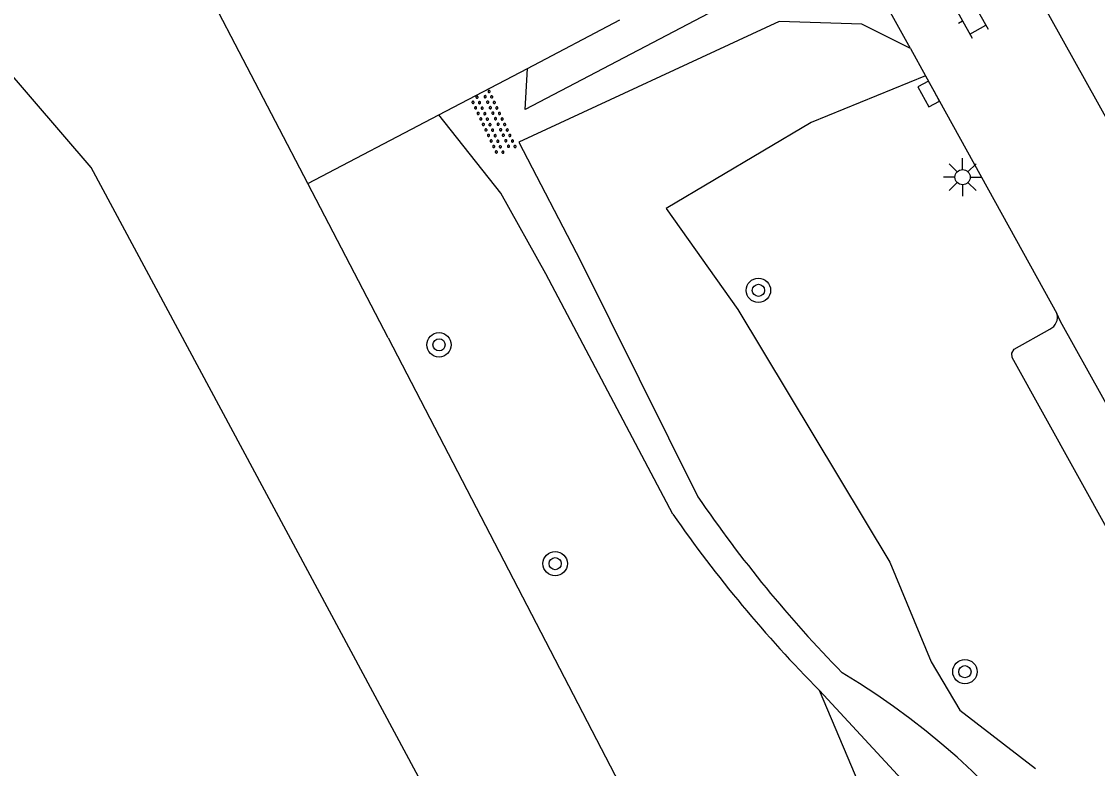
# Model space of a CAD drawing. Extents: x 136000 to 138005, y 398500 to 400500.
# Drawn here: x 137350.72 to 137386.06, y 399379.12 to 399403.65 of the extents above; entities that cross this region are included whole.
import ezdxf

# ---------------------------------------------------------------- set-up
doc = ezdxf.new("R2010")
doc.units = 0
for name, color, linetype in [('gg-afsc-hekwerk', 7, 'Continuous'), ('gg-knt-onverhard', 7, 'Continuous'), ('gg-knt-verharding', 7, 'Continuous'), ('gg-knt-verharding nz', 7, 'Continuous'), ('gg-kntw-bovenkant insteek waterloop', 7, 'Continuous'), ('gt-grn-groengrens', 7, 'Continuous'), ('gt-symb-boom', 7, 'Continuous'), ('gt-symb-klinker verharding', 7, 'Continuous'), ('gt-symb-kolk', 7, 'Continuous'), ('gt-symb-lichtmast', 7, 'Continuous'), ('gt-symb-overige verharding', 7, 'Continuous')]:
    doc.layers.add(name, color=color, linetype=linetype)

# ---------------------------------------------------------------- blocks, each defined once
blk = doc.blocks.new('gt0-BOOM')
at = {"layer": 'gt-symb-boom'}
for radius in [0.4, 0.2]:
    blk.add_circle((0, 0), radius, dxfattribs=at)
blk = doc.blocks.new('gt0-KOLK')
at = {"layer": 'gt-symb-kolk'}
blk.add_lwpolyline([(0, 0), (0.375, 0), (0.375, 0.4), (-0.375, 0.4), (-0.375, 0), (0, 0)], dxfattribs=at)
blk = doc.blocks.new('gt0-LMAST')
at = {"layer": 'gt-symb-lichtmast'}
for p, q in [((-0.182, 0.173), (-0.447, 0.438)), ((-0.005, 0.246), (-0.005, 0.621)), ((0.172, 0.173), (0.437, 0.438)), ((-0.255, -0.004), (-0.63, -0.004)), ((-0.182, -0.181), (-0.447, -0.446)), ((-0.005, -0.254), (-0.005, -0.629)), ((0.437, -0.446), (0.172, -0.181)), ((0.245, -0.004), (0.62, -0.004))]:
    blk.add_line(p, q, dxfattribs=at)
blk.add_circle((-0.005, -0.004), 0.25, dxfattribs=at)
blk = doc.blocks.new('gt0-KL1')
at = {"layer": 'gt-symb-klinker verharding'}
for p, q in [((-0.5, 0.3), (-0.5, 0.45)), ((0.5, 0.3), (0.5, 0.45)), ((-1.15, 0.3), (1.15, 0.3)), ((-1, -0.3), (-1, 0.3)), ((0, -0.3), (0, 0.3)), ((1, -0.3), (1, 0.3)), ((-1.15, -0.3), (1.15, -0.3)), ((-0.5, -0.45), (-0.5, -0.3)), ((0.5, -0.45), (0.5, -0.3))]:
    blk.add_line(p, q, dxfattribs=at)
blk = doc.blocks.new('gt0-OVH')
at = {"layer": 'gt-symb-overige verharding'}
for points in [[(-0.972, 0.298), (-0.967, 0.308), (-0.965, 0.319), (-0.966, 0.33), (-0.971, 0.34), (-0.978, 0.348), (-0.988, 0.353), (-0.999, 0.355), (-1.01, 0.354), (-1.02, 0.349), (-1.028, 0.342), (-1.033, 0.332), (-1.035, 0.321), (-1.034, 0.31), (-1.029, 0.3), (-1.022, 0.292), (-1.012, 0.287), (-1.001, 0.285), (-0.99, 0.286), (-0.98, 0.291)], [(-0.772, 0.298), (-0.767, 0.308), (-0.765, 0.319), (-0.766, 0.33), (-0.771, 0.34), (-0.778, 0.348), (-0.788, 0.353), (-0.799, 0.355), (-0.81, 0.354), (-0.82, 0.349), (-0.828, 0.342), (-0.833, 0.332), (-0.835, 0.321), (-0.834, 0.31), (-0.829, 0.3), (-0.822, 0.292), (-0.812, 0.287), (-0.801, 0.285), (-0.79, 0.286), (-0.78, 0.291)], [(-0.572, 0.298), (-0.567, 0.308), (-0.565, 0.319), (-0.566, 0.33), (-0.571, 0.34), (-0.578, 0.348), (-0.588, 0.353), (-0.599, 0.355), (-0.61, 0.354), (-0.62, 0.349), (-0.628, 0.342), (-0.633, 0.332), (-0.635, 0.321), (-0.634, 0.31), (-0.629, 0.3), (-0.622, 0.292), (-0.612, 0.287), (-0.601, 0.285), (-0.59, 0.286), (-0.58, 0.291)], [(-0.372, 0.298), (-0.367, 0.308), (-0.365, 0.319), (-0.366, 0.33), (-0.371, 0.34), (-0.378, 0.348), (-0.388, 0.353), (-0.399, 0.355), (-0.41, 0.354), (-0.42, 0.349), (-0.428, 0.342), (-0.433, 0.332), (-0.435, 0.321), (-0.434, 0.31), (-0.429, 0.3), (-0.422, 0.292), (-0.412, 0.287), (-0.401, 0.285), (-0.39, 0.286), (-0.38, 0.291)], [(-0.172, 0.298), (-0.167, 0.308), (-0.165, 0.319), (-0.166, 0.33), (-0.171, 0.34), (-0.178, 0.348), (-0.188, 0.353), (-0.199, 0.355), (-0.21, 0.354), (-0.22, 0.349), (-0.228, 0.342), (-0.233, 0.332), (-0.235, 0.321), (-0.234, 0.31), (-0.229, 0.3), (-0.222, 0.292), (-0.212, 0.287), (-0.201, 0.285), (-0.19, 0.286), (-0.18, 0.291)], [(0.028, 0.298), (0.033, 0.308), (0.035, 0.319), (0.034, 0.33), (0.029, 0.34), (0.022, 0.348), (0.012, 0.353), (0.001, 0.355), (-0.01, 0.354), (-0.02, 0.349), (-0.028, 0.342), (-0.033, 0.332), (-0.035, 0.321), (-0.034, 0.31), (-0.029, 0.3), (-0.022, 0.292), (-0.012, 0.287), (-0.001, 0.285), (0.01, 0.286), (0.02, 0.291)], [(0.228, 0.298), (0.233, 0.308), (0.235, 0.319), (0.234, 0.33), (0.229, 0.34), (0.222, 0.348), (0.212, 0.353), (0.201, 0.355), (0.19, 0.354), (0.18, 0.349), (0.172, 0.342), (0.167, 0.332), (0.165, 0.321), (0.166, 0.31), (0.171, 0.3), (0.178, 0.292), (0.188, 0.287), (0.199, 0.285), (0.21, 0.286), (0.22, 0.291)], [(0.428, 0.298), (0.433, 0.308), (0.435, 0.319), (0.434, 0.33), (0.429, 0.34), (0.422, 0.348), (0.412, 0.353), (0.401, 0.355), (0.39, 0.354), (0.38, 0.349), (0.372, 0.342), (0.367, 0.332), (0.365, 0.321), (0.366, 0.31), (0.371, 0.3), (0.378, 0.292), (0.388, 0.287), (0.399, 0.285), (0.41, 0.286), (0.42, 0.291)], [(0.628, 0.298), (0.633, 0.308), (0.635, 0.319), (0.634, 0.33), (0.629, 0.34), (0.622, 0.348), (0.612, 0.353), (0.601, 0.355), (0.59, 0.354), (0.58, 0.349), (0.572, 0.342), (0.567, 0.332), (0.565, 0.321), (0.566, 0.31), (0.571, 0.3), (0.578, 0.292), (0.588, 0.287), (0.599, 0.285), (0.61, 0.286), (0.62, 0.291)], [(0.828, 0.298), (0.833, 0.308), (0.835, 0.319), (0.834, 0.33), (0.829, 0.34), (0.822, 0.348), (0.812, 0.353), (0.801, 0.355), (0.79, 0.354), (0.78, 0.349), (0.772, 0.342), (0.767, 0.332), (0.765, 0.321), (0.766, 0.31), (0.771, 0.3), (0.778, 0.292), (0.788, 0.287), (0.799, 0.285), (0.81, 0.286), (0.82, 0.291)], [(1.028, 0.298), (1.033, 0.308), (1.035, 0.319), (1.034, 0.33), (1.029, 0.34), (1.022, 0.348), (1.012, 0.353), (1.001, 0.355), (0.99, 0.354), (0.98, 0.349), (0.972, 0.342), (0.967, 0.332), (0.965, 0.321), (0.966, 0.31), (0.971, 0.3), (0.978, 0.292), (0.988, 0.287), (0.999, 0.285), (1.01, 0.286), (1.02, 0.291)], [(-0.872, 0.106), (-0.867, 0.116), (-0.865, 0.126), (-0.866, 0.137), (-0.871, 0.147), (-0.878, 0.156), (-0.888, 0.161), (-0.899, 0.163), (-0.91, 0.162), (-0.92, 0.157), (-0.928, 0.15), (-0.933, 0.14), (-0.935, 0.129), (-0.934, 0.118), (-0.929, 0.108), (-0.922, 0.1), (-0.912, 0.095), (-0.901, 0.092), (-0.89, 0.094), (-0.88, 0.098)], [(-0.672, 0.106), (-0.667, 0.116), (-0.665, 0.126), (-0.666, 0.137), (-0.671, 0.147), (-0.678, 0.156), (-0.688, 0.161), (-0.699, 0.163), (-0.71, 0.162), (-0.72, 0.157), (-0.728, 0.15), (-0.733, 0.14), (-0.735, 0.129), (-0.734, 0.118), (-0.729, 0.108), (-0.722, 0.1), (-0.712, 0.095), (-0.701, 0.092), (-0.69, 0.094), (-0.68, 0.098)], [(-0.472, 0.106), (-0.467, 0.116), (-0.465, 0.126), (-0.466, 0.137), (-0.471, 0.147), (-0.478, 0.156), (-0.488, 0.161), (-0.499, 0.163), (-0.51, 0.162), (-0.52, 0.157), (-0.528, 0.15), (-0.533, 0.14), (-0.535, 0.129), (-0.534, 0.118), (-0.529, 0.108), (-0.522, 0.1), (-0.512, 0.095), (-0.501, 0.092), (-0.49, 0.094), (-0.48, 0.098)], [(-0.272, 0.106), (-0.267, 0.116), (-0.265, 0.126), (-0.266, 0.137), (-0.271, 0.147), (-0.278, 0.156), (-0.288, 0.161), (-0.299, 0.163), (-0.31, 0.162), (-0.32, 0.157), (-0.328, 0.15), (-0.333, 0.14), (-0.335, 0.129), (-0.334, 0.118), (-0.329, 0.108), (-0.322, 0.1), (-0.312, 0.095), (-0.301, 0.092), (-0.29, 0.094), (-0.28, 0.098)], [(-0.072, 0.106), (-0.067, 0.116), (-0.065, 0.126), (-0.066, 0.137), (-0.071, 0.147), (-0.078, 0.156), (-0.088, 0.161), (-0.099, 0.163), (-0.11, 0.162), (-0.12, 0.157), (-0.128, 0.15), (-0.133, 0.14), (-0.135, 0.129), (-0.134, 0.118), (-0.129, 0.108), (-0.122, 0.1), (-0.112, 0.095), (-0.101, 0.092), (-0.09, 0.094), (-0.08, 0.098)], [(0.128, 0.106), (0.133, 0.116), (0.135, 0.126), (0.134, 0.137), (0.129, 0.147), (0.122, 0.156), (0.112, 0.161), (0.101, 0.163), (0.09, 0.162), (0.08, 0.157), (0.072, 0.15), (0.067, 0.14), (0.065, 0.129), (0.066, 0.118), (0.071, 0.108), (0.078, 0.1), (0.088, 0.095), (0.099, 0.092), (0.11, 0.094), (0.12, 0.098)], [(0.328, 0.106), (0.333, 0.116), (0.335, 0.126), (0.334, 0.137), (0.329, 0.147), (0.322, 0.156), (0.312, 0.161), (0.301, 0.163), (0.29, 0.162), (0.28, 0.157), (0.272, 0.15), (0.267, 0.14), (0.265, 0.129), (0.266, 0.118), (0.271, 0.108), (0.278, 0.1), (0.288, 0.095), (0.299, 0.092), (0.31, 0.094), (0.32, 0.098)], [(0.528, 0.106), (0.533, 0.116), (0.535, 0.126), (0.534, 0.137), (0.529, 0.147), (0.522, 0.156), (0.512, 0.161), (0.501, 0.163), (0.49, 0.162), (0.48, 0.157), (0.472, 0.15), (0.467, 0.14), (0.465, 0.129), (0.466, 0.118), (0.471, 0.108), (0.478, 0.1), (0.488, 0.095), (0.499, 0.092), (0.51, 0.094), (0.52, 0.098)], [(0.728, 0.106), (0.733, 0.116), (0.735, 0.126), (0.734, 0.137), (0.729, 0.147), (0.722, 0.156), (0.712, 0.161), (0.701, 0.163), (0.69, 0.162), (0.68, 0.157), (0.672, 0.15), (0.667, 0.14), (0.665, 0.129), (0.666, 0.118), (0.671, 0.108), (0.678, 0.1), (0.688, 0.095), (0.699, 0.092), (0.71, 0.094), (0.72, 0.098)], [(0.928, 0.106), (0.933, 0.116), (0.935, 0.126), (0.934, 0.137), (0.929, 0.147), (0.922, 0.156), (0.912, 0.161), (0.901, 0.163), (0.89, 0.162), (0.88, 0.157), (0.872, 0.15), (0.867, 0.14), (0.865, 0.129), (0.866, 0.118), (0.871, 0.108), (0.878, 0.1), (0.888, 0.095), (0.899, 0.092), (0.91, 0.094), (0.92, 0.098)], [(-0.972, -0.142), (-0.967, -0.132), (-0.965, -0.121), (-0.966, -0.11), (-0.971, -0.1), (-0.978, -0.092), (-0.988, -0.087), (-0.999, -0.085), (-1.01, -0.086), (-1.02, -0.091), (-1.028, -0.098), (-1.033, -0.108), (-1.035, -0.119), (-1.034, -0.13), (-1.029, -0.14), (-1.022, -0.148), (-1.012, -0.153), (-1.001, -0.155), (-0.99, -0.154), (-0.98, -0.149)], [(-0.872, -0.334), (-0.867, -0.324), (-0.865, -0.314), (-0.866, -0.303), (-0.871, -0.293), (-0.878, -0.284), (-0.888, -0.279), (-0.899, -0.277), (-0.91, -0.278), (-0.92, -0.283), (-0.928, -0.29), (-0.933, -0.3), (-0.935, -0.311), (-0.934, -0.322), (-0.929, -0.332), (-0.922, -0.34), (-0.912, -0.345), (-0.901, -0.348), (-0.89, -0.346), (-0.88, -0.342)], [(-0.772, -0.142), (-0.767, -0.132), (-0.765, -0.121), (-0.766, -0.11), (-0.771, -0.1), (-0.778, -0.092), (-0.788, -0.087), (-0.799, -0.085), (-0.81, -0.086), (-0.82, -0.091), (-0.828, -0.098), (-0.833, -0.108), (-0.835, -0.119), (-0.834, -0.13), (-0.829, -0.14), (-0.822, -0.148), (-0.812, -0.153), (-0.801, -0.155), (-0.79, -0.154), (-0.78, -0.149)], [(-0.672, -0.334), (-0.667, -0.324), (-0.665, -0.314), (-0.666, -0.303), (-0.671, -0.293), (-0.678, -0.284), (-0.688, -0.279), (-0.699, -0.277), (-0.71, -0.278), (-0.72, -0.283), (-0.728, -0.29), (-0.733, -0.3), (-0.735, -0.311), (-0.734, -0.322), (-0.729, -0.332), (-0.722, -0.34), (-0.712, -0.345), (-0.701, -0.348), (-0.69, -0.346), (-0.68, -0.342)], [(-0.572, -0.142), (-0.567, -0.132), (-0.565, -0.121), (-0.566, -0.11), (-0.571, -0.1), (-0.578, -0.092), (-0.588, -0.087), (-0.599, -0.085), (-0.61, -0.086), (-0.62, -0.091), (-0.628, -0.098), (-0.633, -0.108), (-0.635, -0.119), (-0.634, -0.13), (-0.629, -0.14), (-0.622, -0.148), (-0.612, -0.153), (-0.601, -0.155), (-0.59, -0.154), (-0.58, -0.149)], [(-0.472, -0.334), (-0.467, -0.324), (-0.465, -0.314), (-0.466, -0.303), (-0.471, -0.293), (-0.478, -0.284), (-0.488, -0.279), (-0.499, -0.277), (-0.51, -0.278), (-0.52, -0.283), (-0.528, -0.29), (-0.533, -0.3), (-0.535, -0.311), (-0.534, -0.322), (-0.529, -0.332), (-0.522, -0.34), (-0.512, -0.345), (-0.501, -0.348), (-0.49, -0.346), (-0.48, -0.342)], [(-0.372, -0.142), (-0.367, -0.132), (-0.365, -0.121), (-0.366, -0.11), (-0.371, -0.1), (-0.378, -0.092), (-0.388, -0.087), (-0.399, -0.085), (-0.41, -0.086), (-0.42, -0.091), (-0.428, -0.098), (-0.433, -0.108), (-0.435, -0.119), (-0.434, -0.13), (-0.429, -0.14), (-0.422, -0.148), (-0.412, -0.153), (-0.401, -0.155), (-0.39, -0.154), (-0.38, -0.149)], [(-0.272, -0.334), (-0.267, -0.324), (-0.265, -0.314), (-0.266, -0.303), (-0.271, -0.293), (-0.278, -0.284), (-0.288, -0.279), (-0.299, -0.277), (-0.31, -0.278), (-0.32, -0.283), (-0.328, -0.29), (-0.333, -0.3), (-0.335, -0.311), (-0.334, -0.322), (-0.329, -0.332), (-0.322, -0.34), (-0.312, -0.345), (-0.301, -0.348), (-0.29, -0.346), (-0.28, -0.342)], [(-0.172, -0.142), (-0.167, -0.132), (-0.165, -0.121), (-0.166, -0.11), (-0.171, -0.1), (-0.178, -0.092), (-0.188, -0.087), (-0.199, -0.085), (-0.21, -0.086), (-0.22, -0.091), (-0.228, -0.098), (-0.233, -0.108), (-0.235, -0.119), (-0.234, -0.13), (-0.229, -0.14), (-0.222, -0.148), (-0.212, -0.153), (-0.201, -0.155), (-0.19, -0.154), (-0.18, -0.149)], [(-0.072, -0.334), (-0.067, -0.324), (-0.065, -0.314), (-0.066, -0.303), (-0.071, -0.293), (-0.078, -0.284), (-0.088, -0.279), (-0.099, -0.277), (-0.11, -0.278), (-0.12, -0.283), (-0.128, -0.29), (-0.133, -0.3), (-0.135, -0.311), (-0.134, -0.322), (-0.129, -0.332), (-0.122, -0.34), (-0.112, -0.345), (-0.101, -0.348), (-0.09, -0.346), (-0.08, -0.342)], [(0.028, -0.142), (0.033, -0.132), (0.035, -0.121), (0.034, -0.11), (0.029, -0.1), (0.022, -0.092), (0.012, -0.087), (0.001, -0.085), (-0.01, -0.086), (-0.02, -0.091), (-0.028, -0.098), (-0.033, -0.108), (-0.035, -0.119), (-0.034, -0.13), (-0.029, -0.14), (-0.022, -0.148), (-0.012, -0.153), (-0.001, -0.155), (0.01, -0.154), (0.02, -0.149)], [(0.128, -0.334), (0.133, -0.324), (0.135, -0.314), (0.134, -0.303), (0.129, -0.293), (0.122, -0.284), (0.112, -0.279), (0.101, -0.277), (0.09, -0.278), (0.08, -0.283), (0.072, -0.29), (0.067, -0.3), (0.065, -0.311), (0.066, -0.322), (0.071, -0.332), (0.078, -0.34), (0.088, -0.345), (0.099, -0.348), (0.11, -0.346), (0.12, -0.342)], [(0.228, -0.142), (0.233, -0.132), (0.235, -0.121), (0.234, -0.11), (0.229, -0.1), (0.222, -0.092), (0.212, -0.087), (0.201, -0.085), (0.19, -0.086), (0.18, -0.091), (0.172, -0.098), (0.167, -0.108), (0.165, -0.119), (0.166, -0.13), (0.171, -0.14), (0.178, -0.148), (0.188, -0.153), (0.199, -0.155), (0.21, -0.154), (0.22, -0.149)], [(0.328, -0.334), (0.333, -0.324), (0.335, -0.314), (0.334, -0.303), (0.329, -0.293), (0.322, -0.284), (0.312, -0.279), (0.301, -0.277), (0.29, -0.278), (0.28, -0.283), (0.272, -0.29), (0.267, -0.3), (0.265, -0.311), (0.266, -0.322), (0.271, -0.332), (0.278, -0.34), (0.288, -0.345), (0.299, -0.348), (0.31, -0.346), (0.32, -0.342)], [(0.428, -0.142), (0.433, -0.132), (0.435, -0.121), (0.434, -0.11), (0.429, -0.1), (0.422, -0.092), (0.412, -0.087), (0.401, -0.085), (0.39, -0.086), (0.38, -0.091), (0.372, -0.098), (0.367, -0.108), (0.365, -0.119), (0.366, -0.13), (0.371, -0.14), (0.378, -0.148), (0.388, -0.153), (0.399, -0.155), (0.41, -0.154), (0.42, -0.149)], [(0.528, -0.334), (0.533, -0.324), (0.535, -0.314), (0.534, -0.303), (0.529, -0.293), (0.522, -0.284), (0.512, -0.279), (0.501, -0.277), (0.49, -0.278), (0.48, -0.283), (0.472, -0.29), (0.467, -0.3), (0.465, -0.311), (0.466, -0.322), (0.471, -0.332), (0.478, -0.34), (0.488, -0.345), (0.499, -0.348), (0.51, -0.346), (0.52, -0.342)], [(0.628, -0.142), (0.633, -0.132), (0.635, -0.121), (0.634, -0.11), (0.629, -0.1), (0.622, -0.092), (0.612, -0.087), (0.601, -0.085), (0.59, -0.086), (0.58, -0.091), (0.572, -0.098), (0.567, -0.108), (0.565, -0.119), (0.566, -0.13), (0.571, -0.14), (0.578, -0.148), (0.588, -0.153), (0.599, -0.155), (0.61, -0.154), (0.62, -0.149)], [(0.728, -0.334), (0.733, -0.324), (0.735, -0.314), (0.734, -0.303), (0.729, -0.293), (0.722, -0.284), (0.712, -0.279), (0.701, -0.277), (0.69, -0.278), (0.68, -0.283), (0.672, -0.29), (0.667, -0.3), (0.665, -0.311), (0.666, -0.322), (0.671, -0.332), (0.678, -0.34), (0.688, -0.345), (0.699, -0.348), (0.71, -0.346), (0.72, -0.342)], [(0.828, -0.142), (0.833, -0.132), (0.835, -0.121), (0.834, -0.11), (0.829, -0.1), (0.822, -0.092), (0.812, -0.087), (0.801, -0.085), (0.79, -0.086), (0.78, -0.091), (0.772, -0.098), (0.767, -0.108), (0.765, -0.119), (0.766, -0.13), (0.771, -0.14), (0.778, -0.148), (0.788, -0.153), (0.799, -0.155), (0.81, -0.154), (0.82, -0.149)], [(0.928, -0.334), (0.933, -0.324), (0.935, -0.314), (0.934, -0.303), (0.929, -0.293), (0.922, -0.284), (0.912, -0.279), (0.901, -0.277), (0.89, -0.278), (0.88, -0.283), (0.872, -0.29), (0.867, -0.3), (0.865, -0.311), (0.866, -0.322), (0.871, -0.332), (0.878, -0.34), (0.888, -0.345), (0.899, -0.348), (0.91, -0.346), (0.92, -0.342)], [(1.028, -0.142), (1.033, -0.132), (1.035, -0.121), (1.034, -0.11), (1.029, -0.1), (1.022, -0.092), (1.012, -0.087), (1.001, -0.085), (0.99, -0.086), (0.98, -0.091), (0.972, -0.098), (0.967, -0.108), (0.965, -0.119), (0.966, -0.13), (0.971, -0.14), (0.978, -0.148), (0.988, -0.153), (0.999, -0.155), (1.01, -0.154), (1.02, -0.149)]]:
    blk.add_lwpolyline(points, close=True, dxfattribs=at)

msp = doc.modelspace()

# ---------------------------------------------------------------- linework, layer by layer
at = {"layer": 'gg-afsc-hekwerk'}
for p, q in [((137360.128, 399398.33), (137349.102, 399419.497)), ((137367.334, 399402.105), (137370.374, 399403.698)), ((137364.432, 399400.585), (137367.334, 399402.105)), ((137360.128, 399398.33), (137364.432, 399400.585)), ((137362.766, 399393.265), (137360.128, 399398.33)), ((137362.766, 399393.265), (137379.697, 399360.602))]:
    msp.add_line(p, q, dxfattribs=at)
at = {"layer": 'gg-knt-onverhard'}
msp.add_line((137384.602, 399373.391), (137376.925, 399381.679), dxfattribs=at)
for points in [[(137375.147, 399405.532), (137374.684, 399404.658), (137367.263, 399400.755), (137367.334, 399402.105)], [(137379.916, 399402.767), (137378.322, 399403.561), (137375.603, 399403.647), (137367.059, 399399.689), (137369.082, 399395.786), (137372.934, 399388.04)], [(137372.109, 399387.471), (137367.945, 399395.361), (137366.468, 399398.011), (137364.432, 399400.585)]]:
    msp.add_lwpolyline(points, dxfattribs=at)
for centre, radius, start, end in [((137408.676, 399412.496), 43.308, 214.3812, 224.2775), ((137408.314, 399412.677), 44.115, 214.8457, 224.6408), ((137364.98, 399361.048), 24.719, 9.6751, 59.1133)]:
    msp.add_arc(centre, radius, start, end, dxfattribs=at)
at = {"layer": 'gg-knt-verharding'}
for p, q in [((137379.916, 399402.767), (137378.133, 399405.989)), ((137379.916, 399402.767), (137380.414, 399401.866)), ((137380.414, 399401.866), (137384.725, 399394.058))]:
    msp.add_line(p, q, dxfattribs=at)
msp.add_lwpolyline([(137395.371, 399373.963), (137394.197, 399373.308), (137394.046, 399373.292), (137393.931, 399373.385), (137383.26, 399392.616), (137383.246, 399392.76), (137383.322, 399392.884), (137384.494, 399393.549)], dxfattribs=at)
msp.add_arc((137384.318, 399393.936), 0.425, 294.4296, 16.7504, dxfattribs=at)
at = {"layer": 'gg-knt-verharding nz'}
msp.add_line((137391.837, 399390.587), (137380.621, 399410.795), dxfattribs=at)
msp.add_lwpolyline([(137395.97, 399373.828), (137384.845, 399393.796), (137384.725, 399394.058)], dxfattribs=at)
at = {"layer": 'gg-kntw-bovenkant insteek waterloop'}
msp.add_lwpolyline([(137346.945, 399258.874), (137364.065, 399271.258), (137382.82, 399287.836), (137396.646, 399300.812), (137397.268, 399307.333), (137396.315, 399314.469), (137391.622, 399325.431), (137379.723, 399347.806), (137365.104, 399376.341), (137353.008, 399398.855), (137344.227, 399409.081), (137335.413, 399414.749), (137330.391, 399416.832), (137324.12, 399415.19), (137310.253, 399409.743), (137296.554, 399404.06), (137288.703, 399402.221), (137274.925, 399396.217)], dxfattribs=at)
at = {"layer": 'gt-grn-groengrens'}
for points in [[(137380.414, 399401.866), (137376.655, 399400.331), (137371.894, 399397.502), (137374.251, 399394.185), (137379.244, 399385.889), (137380.598, 399382.621), (137381.535, 399381.037), (137384.024, 399379.117)], [(137379.697, 399360.602), (137381.406, 399362.269), (137381.718, 399363.252), (137382.031, 399365.844), (137381.763, 399368.973), (137380.87, 399372.37), (137376.925, 399381.679)]]:
    msp.add_lwpolyline(points, dxfattribs=at)

# ---------------------------------------------------------------- block references
at = {"layer": 'gt-symb-boom'}
for p in [(137374.923, 399394.819), (137364.434, 399393.03), (137368.248, 399385.844), (137381.705, 399382.295)]:
    msp.add_blockref('gt0-BOOM', p, dxfattribs=at)
at = {"layer": 'gt-symb-klinker verharding', "rotation": -60.92313646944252}
msp.add_blockref('gt0-KL1', (137381.644, 399404.253), dxfattribs=at)
at = {"layer": 'gt-symb-kolk', "rotation": 118.95114544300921}
msp.add_blockref('gt0-KOLK', (137380.692, 399401.365), dxfattribs=at)
at = {"layer": 'gt-symb-lichtmast'}
msp.add_blockref('gt0-LMAST', (137381.634, 399398.54), dxfattribs=at)
at = {"layer": 'gt-symb-overige verharding', "rotation": -64.79277878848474}
msp.add_blockref('gt0-OVH', (137366.215, 399400.311), dxfattribs=at)

doc.saveas('drawing.dxf')
